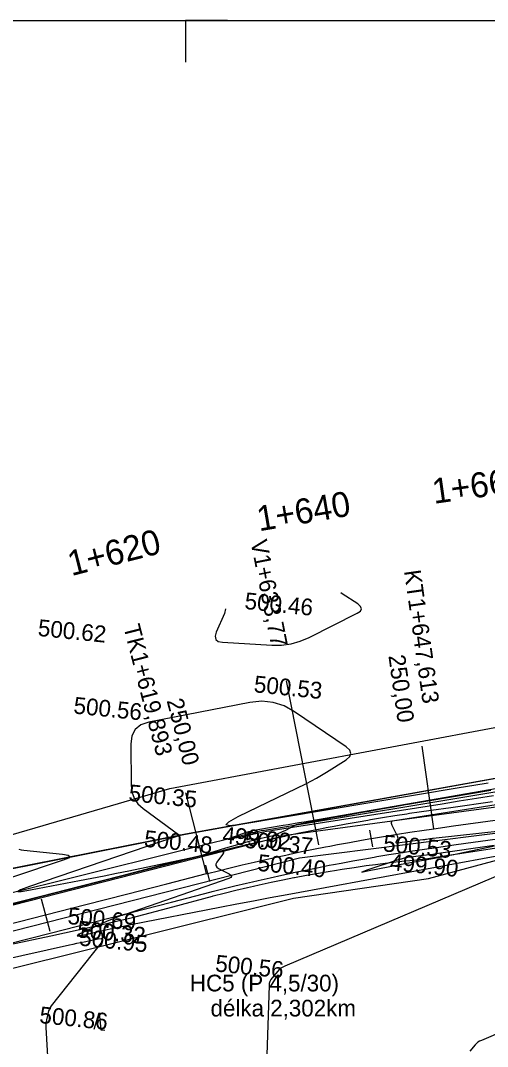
# Model space of a CAD drawing. Extents: x -636600 to -628587, y -1090963 to -1085869.
# Drawn here: x -629237 to -629181.2, y -1088574.8 to -1088452 of the extents above; entities that cross this region are included whole.
import ezdxf

# ---------------------------------------------------------------- set-up
doc = ezdxf.new("R2010")
doc.units = 0
for name, color, linetype in [('01_PARCELY_NÁVRH_PC', 7, 'Continuous'), ('08_LEGENDA_HV', 7, 'Continuous'), ('40', 7, 'Continuous'), ('42', 7, 'Continuous'), ('43', 7, 'Continuous'), ('60', 7, 'Continuous'), ('Ex_Major Contours', 7, 'Continuous'), ('Ex_Minor Contours', 7, 'Continuous'), ('HEKTOMETRY100', 7, 'Continuous'), ('HEKTOMETRY20', 7, 'Continuous'), ('HL_BODY', 7, 'Continuous'), ('koty_vše', 7, 'Continuous'), ('POLOMERY', 7, 'Continuous'), ('popis', 7, 'Continuous'), ('situace_osa', 7, 'Continuous'), ('situace_těleso', 7, 'Continuous'), ('situace_vozovka', 7, 'Continuous'), ('VRCHOLY', 7, 'Continuous')]:
    doc.layers.add(name, color=color, linetype=linetype)

msp = doc.modelspace()

# ---------------------------------------------------------------- linework, layer by layer
at = {"layer": '01_PARCELY_NÁVRH_PC'}
for points in [[(-629055.13, -1088521.46), (-629116.12, -1088523.67), (-629152.07, -1088534.73), (-629167.59, -1088540.47), (-629217.3, -1088549.41), (-629247.16, -1088555.34), (-629319.58, -1088574.24), (-629360.86, -1088581.03)], [(-629355.6, -1088590.41), (-629317.22, -1088584.78), (-629283.03, -1088576.72), (-629204.36, -1088557.07), (-629188.23, -1088554.74), (-629174.92, -1088551.12), (-629172.76, -1088549.65), (-629153.93, -1088546.32), (-629145.94, -1088543.77), (-629126.41, -1088536.18), (-629114.15, -1088533.37), (-629103.25, -1088532.07), (-629052.7, -1088529.86)]]:
    msp.add_lwpolyline(points, dxfattribs=at)
at = {"layer": '08_LEGENDA_HV'}
msp.add_line((-629847.27, -1088452.04), (-628797.27, -1088452.04), dxfattribs=at)
msp.add_lwpolyline([(-629212.27, -1088452.04), (-629217.27, -1088452.04), (-629217.27, -1088457.04)], dxfattribs=at)
at = {"layer": '40'}
for p, q in [((-629205.29, -1088549.53), (-629165.05, -1088544.13)), ((-629164.56, -1088547.35), (-629203.65, -1088552.31)), ((-629247.56, -1088560.33), (-629205.29, -1088549.53)), ((-629203.65, -1088552.31), (-629246.45, -1088563.22))]:
    msp.add_line(p, q, dxfattribs=at)
at = {"layer": '42'}
for p, q in [((-629219.16, -1088543.94), (-629167.25, -1088534.19)), ((-629247.6, -1088552.24), (-629219.16, -1088543.94))]:
    msp.add_line(p, q, dxfattribs=at)
at = {"layer": '43'}
for p, q in [((-629228.21, -1088572.75), (-629227.61, -1088570.8)), ((-629227.61, -1088570.8), (-629227.42, -1088572.83)), ((-629227.42, -1088572.83), (-629226.92, -1088572.88))]:
    msp.add_line(p, q, dxfattribs=at)
at = {"layer": '60'}
for p, q in [((-629217.3, -1088549.41), (-629167.59, -1088540.47)), ((-629208.08, -1088548.97), (-629166.47, -1088542.04)), ((-629247.16, -1088555.34), (-629217.3, -1088549.41)), ((-629208.08, -1088548.97), (-629245.67, -1088558.37))]:
    msp.add_line(p, q, dxfattribs=at)
at = {"layer": 'Ex_Major Contours'}
for points in [[(-629167.86, -1088541.84), (-629203.1, -1088547.97), (-629203.73, -1088548.08), (-629204.36, -1088548.19), (-629204.99, -1088548.29), (-629205.62, -1088548.4), (-629208.64, -1088548.9), (-629209.02, -1088548.98), (-629209.39, -1088549.06), (-629209.76, -1088549.16), (-629210.13, -1088549.28), (-629211.92, -1088549.89), (-629212.07, -1088549.95), (-629212.12, -1088549.98), (-629212.06, -1088549.98), (-629211.91, -1088549.95), (-629211.1, -1088549.8), (-629210.89, -1088549.76), (-629210.69, -1088549.72), (-629210.49, -1088549.68), (-629210.29, -1088549.64), (-629208.36, -1088549.23), (-629207.97, -1088549.15), (-629207.58, -1088549.08), (-629207.19, -1088549.01), (-629206.8, -1088548.95), (-629186.59, -1088545.77), (-629184.54, -1088545.45), (-629182.49, -1088545.13), (-629180.45, -1088544.81)], [(-629180.33, -1088550.86), (-629184.49, -1088551.74), (-629185.19, -1088551.89), (-629185.89, -1088552.03), (-629186.59, -1088552.16), (-629187.29, -1088552.29), (-629190.14, -1088552.82), (-629190.82, -1088552.95), (-629191.49, -1088553.07), (-629192.16, -1088553.2), (-629192.83, -1088553.33), (-629195.51, -1088553.86), (-629196.02, -1088553.95), (-629196.19, -1088553.95), (-629196.04, -1088553.87), (-629195.55, -1088553.7), (-629191.82, -1088552.47), (-629191.45, -1088552.36), (-629191.09, -1088552.26), (-629190.71, -1088552.19), (-629190.34, -1088552.13), (-629188.83, -1088551.95), (-629188.45, -1088551.9), (-629188.08, -1088551.85), (-629187.7, -1088551.8), (-629187.32, -1088551.74), (-629180.35, -1088550.73)], [(-629179.02, -1088572.88), (-629181.9, -1088574.1), (-629182.11, -1088574.2), (-629182.3, -1088574.33), (-629182.47, -1088574.47), (-629182.63, -1088574.64), (-629183.26, -1088575.38)]]:
    msp.add_lwpolyline(points, dxfattribs=at)
at = {"layer": 'Ex_Minor Contours'}
for points in [[(-629212.48, -1088522.44), (-629212.48, -1088522.46), (-629212.62, -1088522.99), (-629213.6, -1088525.25), (-629213.73, -1088525.74), (-629213.65, -1088526.11), (-629213.36, -1088526.35), (-629212.86, -1088526.45), (-629206.97, -1088526.8), (-629205.8, -1088526.79), (-629204.66, -1088526.63), (-629203.55, -1088526.33), (-629202.48, -1088525.87), (-629196.74, -1088522.98), (-629196.37, -1088522.72), (-629196.23, -1088522.45), (-629196.34, -1088522.16), (-629196.68, -1088521.87), (-629198.56, -1088520.65), (-629198.69, -1088520.53)], [(-629181.09, -1088543.3), (-629182.81, -1088543.59), (-629184.54, -1088543.88), (-629210.66, -1088548.26), (-629211.97, -1088548.42), (-629212.46, -1088548.31), (-629212.12, -1088547.95), (-629210.97, -1088547.32), (-629202.82, -1088543.36), (-629202.2, -1088543.05), (-629201.6, -1088542.72), (-629201, -1088542.37), (-629200.41, -1088542.01), (-629198.08, -1088540.51), (-629197.64, -1088540.13), (-629197.49, -1088539.75), (-629197.63, -1088539.37), (-629198.05, -1088538.98), (-629204.23, -1088534.76), (-629205.48, -1088534.06), (-629206.79, -1088533.65), (-629208.15, -1088533.51), (-629209.58, -1088533.66), (-629221.67, -1088536.01), (-629222.62, -1088536.33), (-629223.3, -1088536.88), (-629223.7, -1088537.65), (-629223.83, -1088538.64), (-629223.8, -1088543.52), (-629223.71, -1088544.36), (-629223.44, -1088545.11), (-629222.99, -1088545.77), (-629222.36, -1088546.34), (-629218.12, -1088549.45), (-629218.1, -1088549.46), (-629218.07, -1088549.48), (-629218.04, -1088549.49), (-629218, -1088549.49), (-629217.87, -1088549.51), (-629217.84, -1088549.51), (-629217.83, -1088549.52), (-629217.84, -1088549.53), (-629217.86, -1088549.53), (-629220.26, -1088550.33), (-629220.67, -1088550.47), (-629221.08, -1088550.61), (-629221.49, -1088550.75), (-629221.9, -1088550.89), (-629235.95, -1088555.68), (-629237.01, -1088556.07), (-629237.34, -1088556.27), (-629236.95, -1088556.27), (-629235.84, -1088556.09), (-629229.95, -1088554.97), (-629228.48, -1088554.69), (-629227.01, -1088554.4), (-629225.54, -1088554.1), (-629224.07, -1088553.8), (-629213.08, -1088551.5), (-629212.86, -1088551.48), (-629212.75, -1088551.53), (-629212.75, -1088551.65), (-629212.86, -1088551.85), (-629213.53, -1088552.78), (-629213.64, -1088553), (-629213.65, -1088553.19), (-629213.55, -1088553.36), (-629213.35, -1088553.51), (-629212.08, -1088554.18), (-629211.86, -1088554.33), (-629211.79, -1088554.47), (-629211.88, -1088554.6), (-629212.12, -1088554.72), (-629224.51, -1088559.02), (-629225.17, -1088559.25), (-629225.82, -1088559.51), (-629226.46, -1088559.77), (-629227.1, -1088560.05), (-629229.64, -1088561.21), (-629230.11, -1088561.44), (-629230.25, -1088561.57), (-629230.06, -1088561.58), (-629229.55, -1088561.49), (-629226.66, -1088560.84), (-629225.95, -1088560.69), (-629225.24, -1088560.54), (-629224.53, -1088560.39), (-629223.82, -1088560.25), (-629213.18, -1088558.16), (-629211.16, -1088557.77), (-629209.15, -1088557.38), (-629207.14, -1088557), (-629205.12, -1088556.63), (-629175.7, -1088551.2)], [(-629173.82, -1088548.43), (-629187.65, -1088549.94), (-629187.75, -1088549.95), (-629187.85, -1088549.96), (-629187.96, -1088549.97), (-629188.06, -1088549.99), (-629188.47, -1088550.05), (-629188.57, -1088550.06), (-629188.68, -1088550.08), (-629188.78, -1088550.09), (-629188.88, -1088550.1), (-629191.98, -1088550.49), (-629192.05, -1088550.49), (-629192.09, -1088550.47), (-629192.1, -1088550.42), (-629192.07, -1088550.35), (-629191.91, -1088550.04), (-629191.87, -1088549.97), (-629191.86, -1088549.89), (-629191.87, -1088549.81), (-629191.9, -1088549.73), (-629192.58, -1088548.37), (-629192.66, -1088548.14), (-629192.63, -1088547.97), (-629192.51, -1088547.84), (-629192.28, -1088547.77), (-629168.72, -1088544.07)], [(-629237.21, -1088551.2), (-629236.93, -1088551.29), (-629236.62, -1088551.34), (-629231.99, -1088551.81), (-629231.33, -1088551.92), (-629231.1, -1088552.08), (-629231.29, -1088552.29), (-629231.91, -1088552.54), (-629244.18, -1088556.63)], [(-629175.93, -1088552.68), (-629205.42, -1088565.2), (-629205.65, -1088565.32), (-629205.87, -1088565.46), (-629206.07, -1088565.62), (-629206.25, -1088565.81), (-629206.93, -1088566.61), (-629207.08, -1088566.82), (-629207.19, -1088567.05), (-629207.26, -1088567.29), (-629207.29, -1088567.55), (-629207.89, -1088585.33)], [(-629245.29, -1088565.81), (-629231.14, -1088562.67), (-629230.71, -1088562.58), (-629230.28, -1088562.48), (-629229.85, -1088562.39), (-629229.42, -1088562.3), (-629227.71, -1088561.93), (-629227.36, -1088561.9), (-629227.2, -1088561.97), (-629227.21, -1088562.15), (-629227.39, -1088562.44), (-629233.34, -1088569.97), (-629233.47, -1088570.16), (-629233.57, -1088570.35), (-629233.66, -1088570.55), (-629233.72, -1088570.77), (-629233.92, -1088571.65), (-629233.96, -1088571.87), (-629233.99, -1088572.09), (-629234, -1088572.31), (-629234, -1088572.54), (-629233, -1088589.81)]]:
    msp.add_lwpolyline(points, dxfattribs=at)
at = {"layer": 'HEKTOMETRY100'}
msp.add_lwpolyline([(-629234.53, -1088557.14), (-629233.53, -1088561.02)], dxfattribs=at)
at = {"layer": 'HEKTOMETRY20'}
for points in [[(-629195.27, -1088548.96), (-629194.93, -1088550.93)], [(-629214.9, -1088553.15), (-629214.41, -1088555.09)]]:
    msp.add_lwpolyline(points, dxfattribs=at)
at = {"layer": 'HL_BODY'}
for points in [[(-629187.58, -1088548.77), (-629188.97, -1088538.87)], [(-629214.76, -1088554.14), (-629217.24, -1088544.46)]]:
    msp.add_lwpolyline(points, dxfattribs=at)
at = {"layer": 'POLOMERY'}
for points in [[(-629187.58, -1088548.77), (-629188.97, -1088538.87)], [(-629214.76, -1088554.14), (-629217.24, -1088544.46)]]:
    msp.add_lwpolyline(points, dxfattribs=at)
at = {"layer": 'situace_osa'}
msp.add_lwpolyline([(-629238.87, -1088560.32), (-629234.03, -1088559.08), (-629229.19, -1088557.84), (-629224.34, -1088556.6), (-629219.5, -1088555.36), (-629214.76, -1088554.14), (-629214.66, -1088554.12), (-629213.34, -1088553.79), (-629211.93, -1088553.44), (-629210.51, -1088553.1), (-629209.8, -1088552.93), (-629209.09, -1088552.76), (-629207.67, -1088552.44), (-629206.24, -1088552.12), (-629204.92, -1088551.84), (-629204.82, -1088551.81), (-629203.39, -1088551.51), (-629201.96, -1088551.22), (-629200.53, -1088550.94), (-629200.02, -1088550.84), (-629199.1, -1088550.67), (-629197.66, -1088550.4), (-629196.22, -1088550.14), (-629195.1, -1088549.95), (-629194.79, -1088549.89), (-629193.35, -1088549.65), (-629191.91, -1088549.42), (-629190.47, -1088549.19), (-629190.17, -1088549.15), (-629189.02, -1088548.98), (-629187.58, -1088548.77), (-629185.22, -1088548.44), (-629180.26, -1088547.74)], dxfattribs=at)
at = {"layer": 'situace_těleso'}
for points in [[(-629180.76, -1088544.19), (-629185.7, -1088545.02), (-629188.05, -1088545.42), (-629189.51, -1088545.67), (-629190.66, -1088545.87), (-629190.97, -1088545.92), (-629192.42, -1088546.17), (-629193.88, -1088546.43), (-629195.33, -1088546.69), (-629195.65, -1088546.75), (-629196.79, -1088546.95), (-629198.24, -1088547.21), (-629199.7, -1088547.48), (-629200.63, -1088547.65), (-629201.15, -1088547.74), (-629202.6, -1088548.01), (-629204.06, -1088548.29), (-629205.41, -1088549.01), (-629205.51, -1088549.08), (-629206.8, -1088549.6), (-629208.23, -1088549.93), (-629209.66, -1088550.29), (-629210.37, -1088550.48), (-629211.08, -1088550.68), (-629212.5, -1088551.08), (-629213.91, -1088551.52), (-629215.21, -1088551.94), (-629215.32, -1088551.96), (-629220.06, -1088553.15), (-629224.91, -1088554.39), (-629229.75, -1088555.63), (-629234.6, -1088556.87), (-629239.44, -1088558.11)], [(-629238.28, -1088562.62), (-629233.39, -1088561.57), (-629228.5, -1088560.53), (-629223.62, -1088559.4), (-629218.79, -1088558.11), (-629214.07, -1088556.84), (-629213.97, -1088556.81), (-629212.67, -1088556.48), (-629211.27, -1088556.13), (-629209.87, -1088555.8), (-629209.16, -1088555.63), (-629208.46, -1088555.48), (-629207.05, -1088555.17), (-629205.64, -1088554.87), (-629204.33, -1088554.61), (-629204.23, -1088554.59), (-629202.81, -1088554.32), (-629201.39, -1088554.07), (-629199.97, -1088553.83), (-629199.46, -1088553.75), (-629198.54, -1088553.6), (-629197.11, -1088553.39), (-629195.69, -1088553.19), (-629194.57, -1088553.04), (-629194.26, -1088553), (-629192.82, -1088552.83), (-629191.39, -1088552.67), (-629189.96, -1088552.53), (-629189.66, -1088552.5), (-629188.53, -1088552.36), (-629187.1, -1088552.14), (-629184.75, -1088551.77), (-629179.81, -1088551)]]:
    msp.add_lwpolyline(points, dxfattribs=at)
at = {"layer": 'situace_vozovka'}
for points in [[(-629239.43, -1088558.14), (-629234.59, -1088556.9), (-629229.74, -1088555.66), (-629224.9, -1088554.42), (-629220.06, -1088553.18), (-629215.32, -1088551.97), (-629215.21, -1088551.94), (-629213.89, -1088551.6), (-629212.46, -1088551.25), (-629211.03, -1088550.91), (-629210.31, -1088550.74), (-629209.6, -1088550.57), (-629208.16, -1088550.24), (-629206.72, -1088549.92), (-629205.39, -1088549.64), (-629205.29, -1088549.61), (-629203.84, -1088549.31), (-629202.4, -1088549.02), (-629200.96, -1088548.73), (-629200.45, -1088548.63), (-629199.51, -1088548.45), (-629198.07, -1088548.19), (-629196.62, -1088547.93), (-629195.48, -1088547.73), (-629195.17, -1088547.67), (-629193.71, -1088547.43), (-629192.26, -1088547.2), (-629190.81, -1088546.97), (-629190.5, -1088546.92), (-629189.35, -1088546.75), (-629187.89, -1088546.54), (-629185.53, -1088546.21), (-629180.58, -1088545.51)], [(-629238.32, -1088562.5), (-629233.47, -1088561.26), (-629228.63, -1088560.02), (-629223.78, -1088558.78), (-629218.94, -1088557.54), (-629214.2, -1088556.32), (-629214.1, -1088556.3), (-629212.8, -1088555.97), (-629211.4, -1088555.62), (-629209.99, -1088555.29), (-629209.29, -1088555.12), (-629208.58, -1088554.96), (-629207.17, -1088554.63), (-629205.76, -1088554.32), (-629204.45, -1088554.04), (-629204.35, -1088554.01), (-629202.93, -1088553.72), (-629201.52, -1088553.43), (-629200.1, -1088553.15), (-629199.59, -1088553.05), (-629198.68, -1088552.88), (-629197.26, -1088552.61), (-629195.83, -1088552.36), (-629194.72, -1088552.16), (-629194.41, -1088552.11), (-629192.98, -1088551.87), (-629191.56, -1088551.64), (-629190.13, -1088551.42), (-629189.83, -1088551.37), (-629188.7, -1088551.2), (-629187.27, -1088551), (-629184.9, -1088550.67), (-629179.95, -1088549.97)]]:
    msp.add_lwpolyline(points, dxfattribs=at)
at = {"layer": 'VRCHOLY'}
msp.add_lwpolyline([(-629201.32, -1088550.7), (-629205.2, -1088531.08)], dxfattribs=at)

# ---------------------------------------------------------------- texts
at = {"layer": 'HEKTOMETRY20'}
for s, rotation, p in [('1+660', 8.0094, (-629187.57, -1088509.89)), ('1+640', 9.7541, (-629208.48, -1088513.18)), ('1+620', 14.3378, (-629230.93, -1088518.54))]:
    msp.add_text(s, height=3, rotation=rotation, dxfattribs=at).set_placement(p)
at = {"layer": 'HL_BODY'}
for s, rotation, p in [('KT1+647,613', 278.0094, (-629191.15, -1088517.92)), ('TK1+619,893', 284.3624, (-629224.73, -1088524.58))]:
    msp.add_text(s, height=2, rotation=rotation, dxfattribs=at).set_placement(p)
at = {"layer": 'koty_vše'}
for s, p in [('500.46', (-629210.28, -1088522.46)), ('500.62', (-629235.01, -1088525.68)), ('500.53', (-629209.17, -1088532.42)), ('500.56', (-629230.74, -1088534.97)), ('500.35', (-629224.15, -1088545.44)), ('500.48', (-629222.3, -1088550.92)), ('499.92', (-629212.93, -1088550.48)), ('500.37', (-629210.29, -1088551.04)), ('500.53', (-629193.71, -1088551.47)), ('500.40', (-629208.73, -1088553.8)), ('499.90', (-629192.89, -1088553.72)), ('500.69', (-629231.44, -1088560.16)), ('500.32', (-629230.31, -1088561.75)), ('500.95', (-629230.06, -1088562.74)), ('500.56', (-629213.79, -1088565.84)), ('500.86', (-629234.82, -1088572.02))]:
    msp.add_text(s, height=2, rotation=354.1727, dxfattribs=at).set_placement(p)
at = {"layer": 'POLOMERY'}
for rotation, p in [(278.0094, (-629193.02, -1088528.07)), (284.3624, (-629219.55, -1088533.43))]:
    msp.add_text('250,00', height=2, rotation=rotation, dxfattribs=at).set_placement(p)
at = {"layer": 'popis'}
for s, p in [('HC5 (P 4,5/30)', (-629216.76, -1088568.24)), ('délka 2,302km', (-629214.29, -1088571.24))]:
    msp.add_text(s, height=2, dxfattribs=at).set_placement(p)
at = {"layer": 'VRCHOLY'}
msp.add_text('V1+633,77', height=2, rotation=281.1859, dxfattribs=at).set_placement((-629209.52, -1088514.39))

doc.saveas('drawing.dxf')
